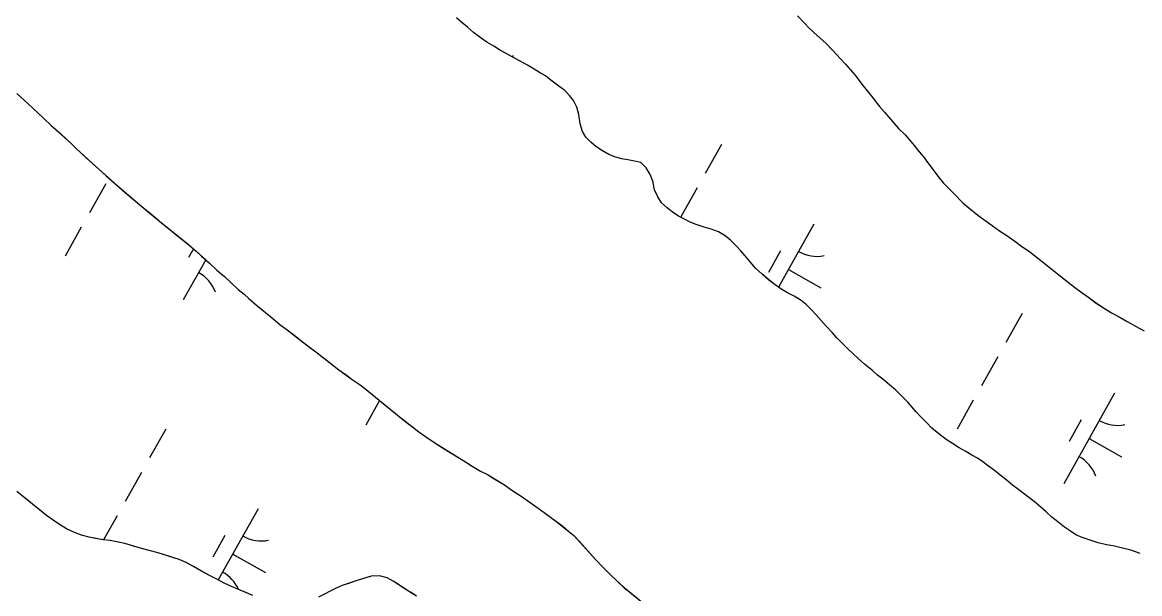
# Model space of a CAD drawing. Extents: x 3913936 to 3933962, y 195330 to 217741.
# Drawn here: x 3924735 to 3925274, y 199774 to 200050 of the extents above; entities that cross this region are included whole.
import ezdxf

# ---------------------------------------------------------------- set-up
doc = ezdxf.new("R2010")
doc.units = 0
for name, color, linetype in [('V-GRID-MAJR', 7, 'Continuous'), ('V-TOPO-SHOR', 7, 'Continuous'), ('V-WETL-SWMP', 7, 'Continuous')]:
    doc.layers.add(name, color=color, linetype=linetype)

msp = doc.modelspace()

# ---------------------------------------------------------------- linework, layer by layer
at = {"layer": 'V-GRID-MAJR'}
msp.add_spline([(3925365.98, 197364.03), (3925326.04, 199633.54), (3925219.37, 205693.59), (3925112.71, 211753.63), (3925058.21, 214849.94)], degree=3, dxfattribs=at)
at = {"layer": 'V-TOPO-SHOR'}
for points in [[(3925122.7, 199903.55), (3925120.29, 199906.26), (3925117.89, 199908.96), (3925115.37, 199911.57), (3925112.97, 199913.96), (3925110.56, 199915.83), (3925107.21, 199917.91), (3925103.97, 199919.57), (3925101.36, 199921.23), (3925098.12, 199923.42), (3925094.87, 199925.91), (3925091.84, 199928.52), (3925088.59, 199931.53), (3925086.08, 199934.45), (3925083.57, 199937.37), (3925081.47, 199939.76), (3925079.06, 199942.36), (3925076.45, 199944.97), (3925073.94, 199947.05), (3925070.8, 199949.02), (3925067.25, 199950.27), (3925063.8, 199951.3), (3925060.04, 199952.54), (3925057, 199953.68), (3925054.29, 199955.03), (3925051.46, 199956.49), (3925048.33, 199958.67), (3925045.92, 199960.54), (3925043.3, 199963.04), (3925041.42, 199965.85), (3925039.84, 199969.29), (3925039, 199973.36), (3925037.73, 199976.7), (3925035.85, 199979.93), (3925033.23, 199982.43), (3925030.2, 199983.15), (3925026.96, 199983.66), (3925023.93, 199984.28), (3925020.69, 199985.11), (3925017.77, 199986.25), (3925014.74, 199988.12), (3925011.6, 199990.2), (3925009.09, 199992.17), (3925006.68, 199994.67), (3925005.11, 199997.38), (3925003.95, 200001.14), (3925003.31, 200005.52), (3925002.36, 200009.06), (3925000.79, 200012.4), (3924998.9, 200014.8), (3924996.7, 200017.09), (3924993.14, 200019.69), (3924989.9, 200022.18), (3924987.29, 200024.16), (3924984.46, 200025.82), (3924981.85, 200027.38), (3924978.61, 200029.46), (3924975.16, 200031.33), (3924971.18, 200033.41), (3924968.26, 200035.07), (3924965.54, 200036.52), (3924962.4, 200038.49), (3924959.06, 200040.47), (3924956.23, 200042.45), (3924952.57, 200045.15), (3924949.64, 200047.65), (3924947.02, 200050.04), (3924944.41, 200052.23)], [(3925108.82, 200053.21), (3925112.17, 200049.67), (3925114.37, 200047.37), (3925118.35, 200043.73), (3925122.43, 200039.99), (3925125.78, 200036.55), (3925129.54, 200032.49), (3925132.06, 200029.89), (3925136.46, 200024.78), (3925140.54, 200019.47), (3925144.52, 200014.37), (3925148.4, 200009.47), (3925150.81, 200006.66), (3925154.58, 200002.18), (3925157.62, 199998.85), (3925160.76, 199995.73), (3925164.42, 199991.46), (3925167.56, 199987.6), (3925169.76, 199985), (3925171.75, 199982.29), (3925174.69, 199978.33), (3925176.58, 199975.83), (3925179.3, 199972.5), (3925184.01, 199967.61), (3925188.62, 199963.03), (3925191.44, 199960.53), (3925195.83, 199956.99), (3925199.81, 199954.18), (3925202.74, 199952.1), (3925206.19, 199949.5), (3925209.75, 199947.22), (3925213.72, 199944.41), (3925216.44, 199942.43), (3925220.94, 199939.31), (3925225.33, 199935.88), (3925227.84, 199933.91), (3925231.61, 199930.78), (3925234.85, 199928.29), (3925238.72, 199925.27), (3925242.49, 199922.36), (3925246.05, 199919.55), (3925249.39, 199917.26), (3925252.85, 199914.67), (3925256.4, 199912.27), (3925260.27, 199909.99), (3925264.04, 199907.91), (3925267.8, 199905.73), (3925271.77, 199903.44), (3925276.06, 199901.26)], [(3924732.41, 200015.71), (3924737.87, 200010.8), (3924742.55, 200006.28), (3924745.28, 200003.82), (3924748.92, 200000.33), (3924753.73, 199996.07), (3924758.54, 199991.67), (3924761.14, 199988.96), (3924765.82, 199984.69), (3924770.49, 199980.43), (3924775.43, 199976.03), (3924780.5, 199971.51), (3924784.66, 199967.89), (3924787.65, 199965.44), (3924792.59, 199961.17), (3924797.53, 199957.17), (3924802.07, 199953.29), (3924805.19, 199950.84), (3924810, 199946.96), (3924815.07, 199942.83), (3924818.83, 199939.6), (3924821.43, 199937.27), (3924825.33, 199933.91), (3924828.84, 199930.55), (3924832.48, 199927.45), (3924835.86, 199924.22), (3924839.11, 199921.24), (3924841.97, 199918.92), (3924844.18, 199916.85), (3924847.95, 199913.62), (3924852.23, 199910.13), (3924854.83, 199908.06), (3924859.25, 199904.32), (3924863.41, 199901.22), (3924867.31, 199898.12), (3924870.03, 199895.92), (3924873.54, 199893.34), (3924877.18, 199890.62), (3924879.65, 199888.69), (3924883.68, 199885.59), (3924887.7, 199882.49), (3924891.6, 199879.65), (3924894.07, 199877.84)], [(3925274.06, 199793.84), (3925269.67, 199795.5), (3925264.97, 199796.63), (3925261, 199797.46), (3925257.87, 199798.07), (3925253.9, 199799), (3925249.93, 199800.24), (3925246.17, 199801.49), (3925243.03, 199802.84), (3925240.42, 199804.6), (3925237.59, 199806.58), (3925234.45, 199809.07), (3925231.52, 199811.36), (3925228.7, 199813.86), (3925226.19, 199816.15), (3925222.94, 199818.86), (3925219.81, 199821.25), (3925216.15, 199824.05), (3925212.59, 199826.86), (3925209.24, 199829.57), (3925206.52, 199831.65), (3925203.8, 199833.94), (3925200.98, 199835.91), (3925198.26, 199837.99), (3925195.64, 199839.76), (3925192.92, 199841.32), (3925190.1, 199843.08), (3925186.75, 199844.85), (3925183.51, 199846.93), (3925180.58, 199848.8), (3925177.03, 199851.5), (3925173.68, 199854.31), (3925171.17, 199856.81), (3925168.13, 199859.94), (3925166.14, 199862.23), (3925164.05, 199864.52), (3925162.06, 199866.81), (3925159.02, 199869.83), (3925156.19, 199872.64), (3925153.16, 199875.13), (3925150.02, 199877.94), (3925147.41, 199879.92), (3925145.1, 199882), (3925141.23, 199885.23), (3925138.09, 199887.93), (3925135.79, 199890.02), (3925133.17, 199892.51), (3925129.93, 199895.74), (3925127.73, 199897.92), (3925125.74, 199900.22), (3925122.7, 199903.55)], [(3924894.07, 199877.84), (3924898.35, 199874.87), (3924901.86, 199872.16), (3924904.33, 199870.09), (3924909.01, 199866.21), (3924913.17, 199862.85), (3924916.67, 199859.88), (3924920.18, 199857.17), (3924923.82, 199854.46), (3924926.29, 199852.52), (3924929.41, 199850.32), (3924933.95, 199847.22), (3924938.5, 199844.39), (3924941.35, 199842.58), (3924945.77, 199839.87), (3924949.15, 199837.8), (3924951.87, 199836), (3924956.03, 199833.55), (3924959.27, 199831.87), (3924962.91, 199829.68), (3924967.45, 199826.96), (3924970.57, 199824.77), (3924976.03, 199821.15), (3924980.96, 199817.67), (3924984.86, 199814.96), (3924989.02, 199811.86), (3924992.78, 199809.15), (3924995.64, 199806.95), (3924998.63, 199804.49), (3925000.97, 199802.56), (3925003.83, 199799.45), (3925007.73, 199795.05), (3925011.5, 199790.79), (3925015.27, 199786.91), (3925019.04, 199783.16), (3925021.77, 199780.58), (3925025.28, 199777.34), (3925028.66, 199774.63), (3925031.78, 199772.05)], [(3924846.13, 199773.61), (3924842.76, 199775.02), (3924838.99, 199776.7), (3924835.88, 199777.85), (3924832.37, 199779.53), (3924829.13, 199781.34), (3924825.23, 199783.27), (3924821.47, 199785.33), (3924817.57, 199787.53), (3924813.94, 199789.46), (3924810.69, 199790.88), (3924807.58, 199791.9), (3924803.04, 199793.32), (3924799.79, 199794.35), (3924796.81, 199795.12), (3924792.53, 199796.27), (3924788.64, 199797.43), (3924784.48, 199798.71), (3924781.37, 199799.35), (3924777.35, 199800.12), (3924773.98, 199800.37), (3924770.35, 199801.01), (3924767.23, 199801.65), (3924763.6, 199802.67), (3924760.23, 199803.96), (3924756.33, 199805.76), (3924752.96, 199807.83), (3924749.84, 199809.89), (3924746.59, 199812.22), (3924743.86, 199814.42), (3924740.88, 199816.87), (3924738.02, 199819.2), (3924735.55, 199821.13), (3924732.3, 199823.71)], [(3924925.08, 199773.31), (3924922.49, 199774.99), (3924919.89, 199776.53), (3924916.9, 199778.6), (3924913.91, 199780.54), (3924910.93, 199782.08), (3924907.17, 199783.11), (3924903.15, 199782.97), (3924899.52, 199781.79), (3924896.54, 199780.88), (3924892.79, 199779.57), (3924889.29, 199778.39), (3924886.31, 199777.09), (3924883.46, 199775.65), (3924880.74, 199774.22)]]:
    msp.add_lwpolyline(points, dxfattribs=at)
at = {"layer": 'V-WETL-SWMP'}
for p, q in [((3924949.64, 200047.65), (3924947.02, 200050.04)), ((3925108.82, 200053.21), (3925112.17, 200049.67)), ((3925112.17, 200049.67), (3925114.37, 200047.37)), ((3924952.57, 200045.15), (3924949.64, 200047.65)), ((3924956.23, 200042.45), (3924952.57, 200045.15)), ((3925114.37, 200047.37), (3925118.35, 200043.73)), ((3925118.35, 200043.73), (3925122.43, 200039.99)), ((3924959.06, 200040.47), (3924956.23, 200042.45)), ((3924962.4, 200038.49), (3924959.06, 200040.47)), ((3924965.54, 200036.52), (3924962.4, 200038.49)), ((3925122.43, 200039.99), (3925125.78, 200036.55)), ((3924968.26, 200035.07), (3924965.54, 200036.52)), ((3924971.18, 200033.4), (3924968.26, 200035.07)), ((3924975.16, 200031.33), (3924971.18, 200033.4)), ((3924971.72, 200034.12), (3924971.29, 200033.35)), ((3925125.78, 200036.55), (3925129.55, 200032.49)), ((3925129.55, 200032.49), (3925132.06, 200029.89)), ((3924978.61, 200029.46), (3924975.16, 200031.33)), ((3924981.85, 200027.38), (3924978.61, 200029.46)), ((3924984.46, 200025.82), (3924981.85, 200027.38)), ((3925132.06, 200029.89), (3925136.46, 200024.78)), ((3924987.29, 200024.16), (3924984.46, 200025.82)), ((3924989.9, 200022.18), (3924987.29, 200024.16)), ((3924993.14, 200019.69), (3924989.9, 200022.18)), ((3925136.46, 200024.78), (3925140.54, 200019.47)), ((3924996.7, 200017.09), (3924993.14, 200019.69)), ((3924998.9, 200014.8), (3924996.7, 200017.09)), ((3925140.54, 200019.47), (3925144.52, 200014.37)), ((3925000.79, 200012.4), (3924998.9, 200014.8)), ((3925002.36, 200009.06), (3925000.79, 200012.4)), ((3925144.52, 200014.37), (3925148.4, 200009.47)), ((3925003.31, 200005.52), (3925002.36, 200009.06)), ((3925148.4, 200009.47), (3925150.81, 200006.66)), ((3925150.81, 200006.66), (3925154.58, 200002.18)), ((3925003.95, 200001.14), (3925003.31, 200005.52)), ((3925005.11, 199997.38), (3925003.95, 200001.14)), ((3925154.58, 200002.18), (3925157.62, 199998.85)), ((3925006.68, 199994.67), (3925005.11, 199997.38)), ((3925157.62, 199998.85), (3925160.76, 199995.73)), ((3925160.76, 199995.73), (3925164.42, 199991.46)), ((3925009.09, 199992.17), (3925006.68, 199994.67)), ((3925011.6, 199990.2), (3925009.09, 199992.17)), ((3925014.74, 199988.12), (3925011.6, 199990.2)), ((3925072.14, 199991.09), (3925064.3, 199977.14)), ((3925164.42, 199991.46), (3925167.56, 199987.6)), ((3925017.77, 199986.25), (3925014.74, 199988.12)), ((3925020.7, 199985.11), (3925017.77, 199986.25)), ((3925023.93, 199984.28), (3925020.7, 199985.11)), ((3925026.96, 199983.66), (3925023.93, 199984.28)), ((3925167.56, 199987.6), (3925169.76, 199985)), ((3925169.76, 199985), (3925171.75, 199982.29)), ((3925030.2, 199983.15), (3925026.96, 199983.66)), ((3925033.23, 199982.43), (3925030.2, 199983.15)), ((3925035.85, 199979.93), (3925033.23, 199982.43)), ((3925037.73, 199976.7), (3925035.85, 199979.93)), ((3925171.75, 199982.29), (3925174.69, 199978.33)), ((3925039, 199973.36), (3925037.73, 199976.7)), ((3925039.84, 199969.29), (3925039, 199973.36)), ((3925174.69, 199978.33), (3925176.58, 199975.83)), ((3925176.58, 199975.83), (3925179.3, 199972.5)), ((3924775.19, 199972.18), (3924767.35, 199958.23)), ((3925041.42, 199965.85), (3925039.84, 199969.29)), ((3925060.38, 199970.17), (3925052.54, 199956.22)), ((3925179.3, 199972.5), (3925184.01, 199967.61)), ((3925043.31, 199963.04), (3925041.42, 199965.85)), ((3925045.92, 199960.54), (3925043.31, 199963.04)), ((3925184.01, 199967.61), (3925188.62, 199963.03)), ((3925188.62, 199963.03), (3925191.44, 199960.53)), ((3925048.33, 199958.67), (3925045.92, 199960.54)), ((3925051.47, 199956.48), (3925048.33, 199958.67)), ((3925191.44, 199960.53), (3925195.84, 199956.99)), ((3925054.29, 199955.03), (3925051.47, 199956.48)), ((3925057.01, 199953.68), (3925054.29, 199955.03)), ((3925060.04, 199952.54), (3925057.01, 199953.68)), ((3925063.8, 199951.3), (3925060.04, 199952.54)), ((3925116.72, 199952.61), (3925099.71, 199922.35)), ((3925195.84, 199956.99), (3925199.81, 199954.18)), ((3925199.81, 199954.18), (3925202.74, 199952.1)), ((3925202.74, 199952.1), (3925206.19, 199949.5)), ((3924763.43, 199951.26), (3924755.59, 199937.31)), ((3925067.25, 199950.27), (3925063.8, 199951.3)), ((3925070.8, 199949.02), (3925067.25, 199950.27)), ((3925073.94, 199947.05), (3925070.8, 199949.02)), ((3925076.45, 199944.97), (3925073.94, 199947.05)), ((3925206.19, 199949.5), (3925209.75, 199947.22)), ((3925209.75, 199947.22), (3925213.72, 199944.41)), ((3925079.06, 199942.36), (3925076.45, 199944.97)), ((3925081.47, 199939.76), (3925079.06, 199942.36)), ((3925213.72, 199944.41), (3925216.44, 199942.43)), ((3925216.44, 199942.43), (3925220.94, 199939.32)), ((3924823.47, 199935.54), (3924812.62, 199916.24)), ((3924817.52, 199940.72), (3924815.2, 199936.58)), ((3925083.57, 199937.37), (3925081.47, 199939.76)), ((3925086.08, 199934.45), (3925083.57, 199937.37)), ((3925100.68, 199939.83), (3925094.8, 199929.37)), ((3925220.94, 199939.32), (3925225.33, 199935.88)), ((3925225.33, 199935.88), (3925227.84, 199933.91)), ((3925088.59, 199931.53), (3925086.08, 199934.45)), ((3925091.84, 199928.52), (3925088.59, 199931.53)), ((3925104.47, 199930.81), (3925120.16, 199921.99)), ((3925227.84, 199933.91), (3925231.61, 199930.79)), ((3925231.61, 199930.79), (3925234.85, 199928.29)), ((3925094.87, 199925.92), (3925091.84, 199928.52)), ((3925098.12, 199923.42), (3925094.87, 199925.92)), ((3925234.85, 199928.29), (3925238.72, 199925.27)), ((3925238.72, 199925.27), (3925242.49, 199922.36)), ((3925101.36, 199921.23), (3925098.12, 199923.42)), ((3925103.97, 199919.57), (3925101.36, 199921.23)), ((3925107.21, 199917.91), (3925103.97, 199919.57)), ((3925242.49, 199922.36), (3925246.05, 199919.55)), ((3925246.05, 199919.55), (3925249.39, 199917.26)), ((3925110.56, 199915.83), (3925107.21, 199917.91)), ((3925112.97, 199913.96), (3925110.56, 199915.83)), ((3925115.37, 199911.57), (3925112.97, 199913.96)), ((3925249.39, 199917.26), (3925252.85, 199914.66)), ((3925252.85, 199914.66), (3925256.4, 199912.27)), ((3925117.89, 199908.96), (3925115.37, 199911.57)), ((3925120.29, 199906.26), (3925117.89, 199908.96)), ((3925217.14, 199909.58), (3925209.3, 199895.64)), ((3925256.4, 199912.27), (3925260.27, 199909.99)), ((3925260.27, 199909.99), (3925264.04, 199907.91)), ((3925122.7, 199903.55), (3925120.29, 199906.26)), ((3925125.74, 199900.22), (3925122.7, 199903.55)), ((3925264.04, 199907.91), (3925267.8, 199905.73)), ((3925267.8, 199905.73), (3925271.77, 199903.44)), ((3925271.77, 199903.44), (3925276.06, 199901.26)), ((3925127.73, 199897.93), (3925125.74, 199900.22)), ((3925129.93, 199895.74), (3925127.73, 199897.93)), ((3925133.17, 199892.51), (3925129.93, 199895.74)), ((3925135.79, 199890.01), (3925133.17, 199892.51)), ((3925138.09, 199887.93), (3925135.79, 199890.01)), ((3925141.23, 199885.23), (3925138.09, 199887.93)), ((3925205.38, 199888.66), (3925197.54, 199874.71)), ((3925145.1, 199882), (3925141.23, 199885.23)), ((3925147.41, 199879.92), (3925145.1, 199882)), ((3925150.02, 199877.95), (3925147.41, 199879.92)), ((3925153.16, 199875.14), (3925150.02, 199877.95)), ((3925156.19, 199872.64), (3925153.16, 199875.14)), ((3925159.02, 199869.83), (3925156.19, 199872.64)), ((3925261.72, 199871.1), (3925237.22, 199827.51)), ((3924907.26, 199867.68), (3924900.59, 199855.8)), ((3925162.06, 199866.81), (3925159.02, 199869.83)), ((3925164.05, 199864.52), (3925162.06, 199866.81)), ((3925193.62, 199867.74), (3925185.78, 199853.79)), ((3925166.14, 199862.23), (3925164.05, 199864.52)), ((3925168.13, 199859.94), (3925166.14, 199862.23)), ((3925171.17, 199856.81), (3925168.13, 199859.94)), ((3925173.68, 199854.31), (3925171.17, 199856.81)), ((3925245.68, 199858.32), (3925239.8, 199847.86)), ((3924804.17, 199853.84), (3924796.33, 199839.9)), ((3925177.03, 199851.51), (3925173.68, 199854.31)), ((3925180.58, 199848.8), (3925177.03, 199851.51)), ((3925249.47, 199849.31), (3925265.16, 199840.49)), ((3925183.51, 199846.93), (3925180.58, 199848.8)), ((3925186.75, 199844.85), (3925183.51, 199846.93)), ((3925190.1, 199843.09), (3925186.75, 199844.85)), ((3925192.92, 199841.32), (3925190.1, 199843.09)), ((3925195.64, 199839.76), (3925192.92, 199841.32)), ((3925198.25, 199837.99), (3925195.64, 199839.76)), ((3925200.98, 199835.91), (3925198.25, 199837.99)), ((3925203.8, 199833.94), (3925200.98, 199835.91)), ((3925206.52, 199831.65), (3925203.8, 199833.94)), ((3924792.41, 199832.92), (3924784.57, 199818.97)), ((3925209.24, 199829.57), (3925206.52, 199831.65)), ((3925212.59, 199826.86), (3925209.24, 199829.57)), ((3925216.15, 199824.05), (3925212.59, 199826.86)), ((3925219.81, 199821.25), (3925216.15, 199824.05)), ((3925222.95, 199818.86), (3925219.81, 199821.25)), ((3925226.19, 199816.15), (3925222.95, 199818.86)), ((3924780.65, 199812), (3924774.11, 199800.36)), ((3924848.75, 199815.36), (3924829.5, 199781.13)), ((3925228.7, 199813.86), (3925226.19, 199816.15)), ((3925231.52, 199811.36), (3925228.7, 199813.86)), ((3925234.46, 199809.07), (3925231.52, 199811.36)), ((3925237.59, 199806.58), (3925234.46, 199809.07)), ((3925240.42, 199804.6), (3925237.59, 199806.58)), ((3924832.71, 199802.58), (3924826.83, 199792.12)), ((3925243.03, 199802.83), (3925240.42, 199804.6)), ((3925246.17, 199801.49), (3925243.03, 199802.83)), ((3925249.93, 199800.24), (3925246.17, 199801.49)), ((3925253.9, 199799), (3925249.93, 199800.24)), ((3925257.87, 199798.07), (3925253.9, 199799)), ((3925261, 199797.46), (3925257.87, 199798.07)), ((3925264.97, 199796.63), (3925261, 199797.46)), ((3925269.67, 199795.5), (3925264.97, 199796.63)), ((3925274.06, 199793.84), (3925269.67, 199795.5)), ((3924836.5, 199793.57), (3924852.19, 199784.74))]:
    msp.add_line(p, q, dxfattribs=at)
for points in [[(3924732.41, 200015.71), (3924737.87, 200010.8), (3924742.55, 200006.28), (3924745.28, 200003.82), (3924748.92, 200000.33), (3924758.54, 199991.67), (3924761.14, 199988.96), (3924770.5, 199980.43), (3924780.5, 199971.51), (3924792.59, 199961.17), (3924797.52, 199957.17), (3924802.07, 199953.29), (3924815.07, 199942.83), (3924818.83, 199939.6), (3924825.33, 199933.91), (3924828.84, 199930.55), (3924832.48, 199927.45), (3924839.11, 199921.24), (3924841.97, 199918.92), (3924844.18, 199916.85), (3924847.95, 199913.62), (3924854.83, 199908.06), (3924859.25, 199904.32), (3924863.41, 199901.22), (3924870.03, 199895.92), (3924877.18, 199890.62), (3924887.7, 199882.49), (3924894.07, 199877.84), (3924898.35, 199874.87), (3924901.86, 199872.16), (3924916.67, 199859.88), (3924926.29, 199852.52), (3924929.41, 199850.32), (3924933.95, 199847.23)], [(3924933.95, 199847.23), (3924949.15, 199837.8), (3924951.87, 199836), (3924956.03, 199833.55), (3924959.27, 199831.87), (3924967.46, 199826.96), (3924970.57, 199824.77), (3924976.03, 199821.15), (3924984.86, 199814.96), (3924992.78, 199809.15), (3924998.63, 199804.49), (3925000.97, 199802.56), (3925011.5, 199790.79), (3925015.27, 199786.91), (3925019.04, 199783.16), (3925025.28, 199777.35), (3925036.07, 199768.56)], [(3924846.13, 199773.6), (3924838.99, 199776.7), (3924835.88, 199777.85), (3924832.37, 199779.53), (3924829.13, 199781.33), (3924825.23, 199783.27), (3924813.94, 199789.46), (3924810.69, 199790.88), (3924799.79, 199794.35), (3924792.53, 199796.27), (3924784.48, 199798.71), (3924777.35, 199800.12), (3924773.98, 199800.37), (3924767.23, 199801.65), (3924763.6, 199802.67), (3924760.23, 199803.96), (3924756.33, 199805.76), (3924752.96, 199807.83), (3924749.84, 199809.89), (3924746.59, 199812.22), (3924732.3, 199823.72)], [(3924925.08, 199773.31), (3924919.89, 199776.53), (3924913.91, 199780.54), (3924910.93, 199782.08), (3924907.17, 199783.11), (3924903.15, 199782.97), (3924896.54, 199780.88), (3924889.29, 199778.39), (3924886.31, 199777.09), (3924877.9, 199772.79)]]:
    msp.add_lwpolyline(points, dxfattribs=at)
for centre, start, end in [((3925118.21, 199954.78), 239.8861, 281.4297), ((3924811.54, 199913.84), 19.8861, 61.4297), ((3925263.21, 199873.27), 239.8861, 281.4297), ((3925236.14, 199825.11), 19.8861, 61.4297), ((3924850.24, 199817.53), 239.8861, 281.4297), ((3924823.17, 199769.37), 24.1686, 61.4297)]:
    msp.add_arc(centre, 17.62, start, end, dxfattribs=at)

doc.saveas('drawing.dxf')
